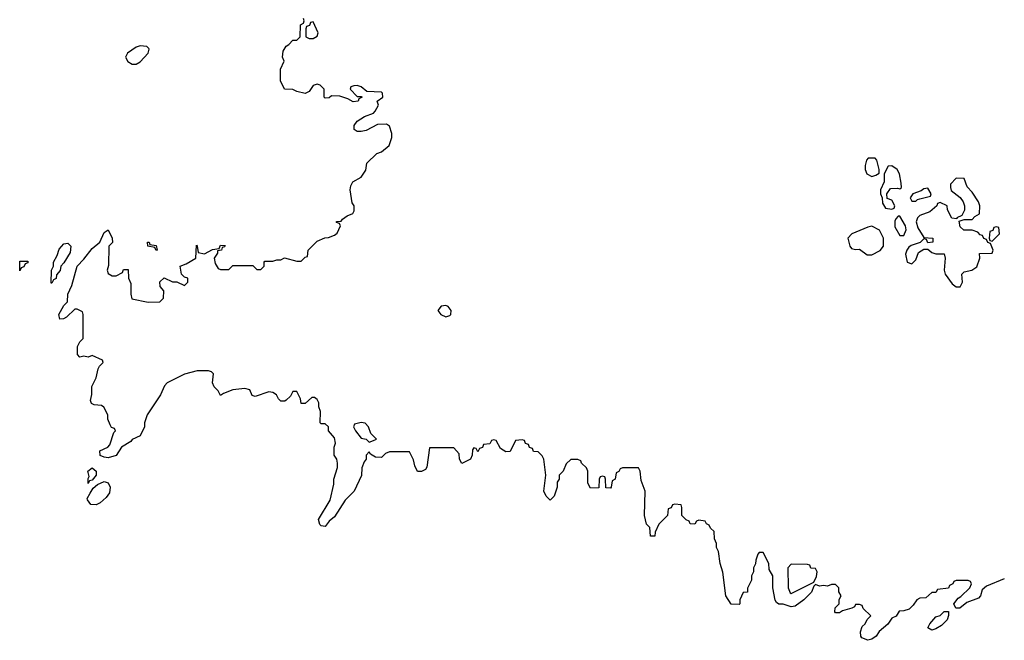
# Model space of a CAD drawing. Header units: inches. Extents: x 2601469 to 2753575, y 449403 to 582909.
# Tile 310 of 350: x 2690810 to 2695710, y 532949 to 536036. Entities that reach past the tile are written whole.
import ezdxf

# ---------------------------------------------------------------- set-up
doc = ezdxf.new("R2010")
doc.units = ezdxf.units.IN
doc.header["$MEASUREMENT"] = 0
doc.layers.add('C6593', color=7, linetype='Continuous')

msp = doc.modelspace()

# ---------------------------------------------------------------- linework, layer by layer
at = {"layer": 'C6593', "color": 4, "elevation": 4}
msp.add_lwpolyline([(2695710, 533254), (2695622, 533218), (2695599.6, 533200.4), (2695590.8, 533169.2), (2695581, 533159), (2695523.5, 533136.5), (2695488.7, 533108.7), (2695468, 533108), (2695458, 533130), (2695481.2, 533158.8), (2695494, 533166), (2695538, 533210), (2695546, 533230), (2695542, 533242), (2695530, 533246), (2695470, 533246), (2695458, 533242), (2695454, 533230), (2695438, 533222), (2695432.7, 533207.3), (2695378, 533202), (2695370, 533186), (2695350, 533186), (2695319.6, 533160.4), (2695290, 533158), (2695274, 533150), (2695256.9, 533123.1), (2695236, 533104), (2695210, 533095.3), (2695186, 533094), (2695171.1, 533068.9), (2695150, 533058), (2695131.1, 533028.9), (2695087.1, 532992.9), (2695072, 532970), (2695050, 532954), (2695030, 532948.7), (2695001.2, 532961.2), (2694995.3, 532970), (2694994, 532990), (2695002.7, 533017.3), (2695018, 533030), (2695027.3, 533052.7), (2695046, 533070), (2695007.3, 533107.3), (2695002, 533122), (2694990, 533126), (2694970, 533126), (2694964.7, 533115.3), (2694952, 533108), (2694904.7, 533095.3), (2694890, 533086), (2694870, 533086), (2694866, 533090), (2694868.7, 533110), (2694888, 533130), (2694888.4, 533151.6), (2694898, 533170), (2694886, 533190), (2694886, 533210), (2694870, 533226), (2694850, 533226), (2694830, 533218), (2694810, 533222), (2694790, 533218), (2694770, 533226), (2694762, 533218), (2694751.1, 533188.9), (2694712, 533150), (2694670, 533119), (2694650, 533115.3), (2694610, 533128), (2694588.4, 533128.4), (2694576.4, 533136.4), (2694568.9, 533148.9), (2694558, 533210), (2694558, 533270), (2694540.4, 533300.4), (2694538, 533330), (2694510, 533386), (2694490, 533386), (2694483.6, 533376.4), (2694472.7, 533347.3), (2694471.6, 533328.4), (2694462, 533310), (2694462, 533290), (2694452, 533270), (2694451.6, 533248.4), (2694432.7, 533207.3), (2694431.6, 533188.4), (2694410, 533186), (2694394, 533150), (2694394, 533130), (2694390, 533126), (2694350, 533128), (2694324, 533170), (2694308.4, 533288.4), (2694295.3, 533330), (2694288, 533390), (2694278, 533410), (2694278, 533430), (2694267.3, 533452.7), (2694266, 533490), (2694247.3, 533507.3), (2694242, 533522), (2694227.3, 533527.3), (2694222, 533542), (2694190, 533546), (2694178, 533542), (2694170, 533526), (2694147.3, 533527.3), (2694142, 533542), (2694127.3, 533547.3), (2694106, 533570), (2694106, 533610), (2694102, 533622), (2694070, 533626), (2694058, 533622), (2694052.7, 533607.3), (2694038, 533602), (2694034, 533570), (2693990, 533526), (2693972.7, 533487.3), (2693970, 533466), (2693950, 533466), (2693946, 533510), (2693930, 533526), (2693919, 533570), (2693922, 533690), (2693903.1, 533743.1), (2693898, 533790), (2693890, 533806), (2693810, 533806), (2693798, 533802), (2693792, 533788), (2693778, 533782), (2693774, 533750), (2693758, 533742), (2693754, 533710), (2693750, 533706), (2693727.3, 533707.3), (2693726, 533750), (2693722, 533762), (2693710, 533766), (2693698, 533762), (2693694, 533750), (2693692.7, 533707.3), (2693650, 533706), (2693638, 533730), (2693638, 533790), (2693630, 533806), (2693606, 533830), (2693602, 533842), (2693587.3, 533847.3), (2693552.7, 533847.3), (2693530, 533826), (2693514, 533790), (2693494, 533770), (2693494, 533750), (2693484.7, 533735.3), (2693484.7, 533710), (2693470, 533666), (2693450, 533646), (2693430, 533666), (2693419, 533690), (2693428.7, 533770), (2693418, 533850), (2693410, 533866), (2693390, 533886), (2693367.3, 533887.3), (2693362, 533902), (2693347.3, 533907.3), (2693342, 533922), (2693327.3, 533927.3), (2693322, 533942), (2693310, 533946), (2693278, 533942), (2693251.3, 533888.7), (2693230, 533886), (2693202, 533902), (2693182, 533942), (2693170, 533946), (2693158, 533942), (2693150, 533926), (2693118, 533922), (2693112.7, 533907.3), (2693098, 533902), (2693090, 533886), (2693082, 533902), (2693070, 533906), (2693063.6, 533896.4), (2693062, 533870), (2693054, 533850), (2693010, 533828), (2692998, 533850), (2692996.4, 533876.4), (2692970, 533906), (2692850, 533906), (2692836, 533810), (2692830, 533798), (2692810, 533788), (2692789.1, 533789.1), (2692776.5, 533816.5), (2692770, 533846), (2692750, 533886), (2692650, 533886), (2692630, 533878), (2692610, 533858), (2692580.4, 533860.4), (2692555.3, 533875.3), (2692550, 533886), (2692534, 533870), (2692534, 533850), (2692523.6, 533836.4), (2692512.7, 533807.3), (2692511.6, 533768.4), (2692474, 533690), (2692430, 533646), (2692376.3, 533563.7), (2692350, 533542), (2692330, 533515.3), (2692310, 533518), (2692304, 533524), (2692297.2, 533550), (2692354.5, 533645.5), (2692374, 533726), (2692374, 533750), (2692391.5, 533808.5), (2692391.8, 533830), (2692389.1, 533849.1), (2692375.3, 533870), (2692375.3, 533910), (2692382, 533930), (2692376.4, 533956.4), (2692346, 533990), (2692346, 534010), (2692330, 534026), (2692310, 534026), (2692306, 534030), (2692307.3, 534087.3), (2692298, 534110), (2692298, 534130), (2692290, 534146), (2692276.4, 534156.4), (2692263.6, 534156.4), (2692230, 534126), (2692210, 534126), (2692208, 534150), (2692190, 534186), (2692170, 534186), (2692156.9, 534163.1), (2692136.9, 534143.1), (2692130, 534138), (2692110, 534138), (2692098, 534150), (2692088, 534170), (2692070, 534182), (2692050, 534184), (2691982, 534162), (2691967.3, 534167.3), (2691954.6, 534194.6), (2691930, 534202), (2691870, 534195.3), (2691823.6, 534176.4), (2691810, 534166), (2691798, 534190), (2691778, 534210), (2691768.7, 534228.7), (2691774, 534274), (2691764, 534284), (2691749.2, 534289.2), (2691694, 534290), (2691630, 534272.3), (2691544.7, 534230), (2691530, 534215.3), (2691511, 534170), (2691444.7, 534070), (2691431.3, 534030), (2691431.3, 534010), (2691410, 533966), (2691370, 533948), (2691362.8, 533937.2), (2691316, 533910), (2691290, 533868.7), (2691250, 533857.2), (2691230, 533859), (2691210, 533868.7), (2691208.9, 533891.1), (2691248, 533910), (2691258.6, 533921.4), (2691278, 533982), (2691286, 533990), (2691282, 534002), (2691267.3, 534007.3), (2691260.4, 534020.4), (2691248.4, 534048.4), (2691248, 534070), (2691228.4, 534108.4), (2691216.4, 534116.4), (2691180.4, 534120.4), (2691167.3, 534127.3), (2691162, 534142), (2691168.4, 534171.6), (2691168.9, 534211.1), (2691190, 534254), (2691200.4, 534299.6), (2691207.3, 534312.7), (2691226, 534330), (2691222, 534342), (2691170, 534366), (2691150, 534358), (2691130, 534362), (2691110, 534358), (2691098, 534370), (2691098, 534410), (2691110, 534434), (2691126, 534450), (2691126, 534570), (2691122, 534582), (2691096.4, 534596.4), (2691083.6, 534596.4), (2691043.6, 534556.4), (2691027.3, 534547.3), (2691010, 534546), (2691004, 534570), (2691030, 534614), (2691047.3, 534632.7), (2691048.9, 534671.1), (2691070, 534714), (2691095.3, 534810), (2691130, 534844.7), (2691170, 534898), (2691208, 534930), (2691230, 534978), (2691250.9, 534990.9), (2691271, 534949), (2691271.6, 534928.4), (2691254, 534910), (2691252.7, 534812.7), (2691244.7, 534790), (2691250, 534774), (2691270, 534762), (2691290, 534762), (2691322, 534778), (2691327.3, 534792.7), (2691350, 534794), (2691352, 534750), (2691363.6, 534723.6), (2691362.8, 534670), (2691368, 534648), (2691450, 534631.3), (2691507.3, 534632.7), (2691526, 534650), (2691527.3, 534687.3), (2691508.4, 534708.4), (2691508, 534732), (2691528.4, 534751.6), (2691570, 534731.3), (2691591.3, 534731.3), (2691630, 534714), (2691646, 534730), (2691646, 534750), (2691630, 534755.3), (2691615.3, 534770), (2691608, 534810), (2691638, 534822), (2691686, 534850), (2691690, 534914), (2691694, 534910), (2691698, 534878), (2691730, 534872), (2691770, 534892), (2691802, 534898), (2691810, 534914), (2691832.7, 534912.7), (2691830, 534906), (2691818, 534902), (2691814, 534890), (2691794, 534886), (2691794, 534874), (2691778, 534850), (2691783.6, 534823.6), (2691798, 534798), (2691810, 534794), (2691850, 534794), (2691870, 534814), (2691970, 534814), (2691990, 534794), (2692010, 534794), (2692026, 534810), (2692026, 534830), (2692030, 534834), (2692070, 534834), (2692090, 534842), (2692110, 534842), (2692128, 534852), (2692190, 534834), (2692210, 534834), (2692230, 534854), (2692242, 534858), (2692246, 534890), (2692290, 534934), (2692328.4, 534951.6), (2692347.3, 534952.7), (2692376.4, 534963.6), (2692390, 534974), (2692406, 535010), (2692402, 535022), (2692387.3, 535027.3), (2692387.3, 535032.7), (2692410, 535034), (2692416.4, 535043.6), (2692440.2, 535059.8), (2692468.4, 535071.6), (2692474.6, 535085.4), (2692475.3, 535110), (2692465.2, 535125.2), (2692455.3, 535190), (2692458, 535210), (2692468, 535230), (2692510, 535252), (2692532.9, 535287.1), (2692538, 535322), (2692588, 535370), (2692610, 535378), (2692648, 535410), (2692662, 535450), (2692662, 535470), (2692650, 535506), (2692636, 535516), (2692590, 535515.1), (2692534.6, 535485.4), (2692510, 535479.3), (2692490, 535479), (2692475.3, 535490), (2692474, 535510), (2692489.1, 535530.9), (2692525.6, 535554.4), (2692570, 535571), (2692578.9, 535581.1), (2692595.3, 535610), (2692589, 535631), (2692618, 535650), (2692615.3, 535670), (2692610, 535675.3), (2692538, 535678), (2692510, 535702), (2692490, 535708), (2692472.7, 535707.3), (2692458, 535702), (2692454, 535690), (2692490, 535654), (2692510, 535654), (2692514, 535650), (2692498, 535642), (2692494, 535630), (2692470, 535628), (2692443.1, 535643.1), (2692403.6, 535656.4), (2692362, 535658), (2692350, 535648), (2692330, 535646), (2692326, 535650), (2692326, 535690), (2692306, 535710), (2692290, 535715.3), (2692270, 535708), (2692250, 535678), (2692230, 535668.7), (2692190, 535679), (2692170, 535689), (2692128, 535690), (2692108.4, 535731.6), (2692108, 535790), (2692126, 535830), (2692118, 535850), (2692120.4, 535879.6), (2692135.3, 535904.7), (2692150, 535912), (2692170, 535934), (2692190, 535934), (2692206, 535950), (2692208, 536010), (2692222, 536018), (2692226, 536030), (2692222, 536042)], dxfattribs=at)
at = {"layer": 'C6593', "color": 4}
for points, elevation in [([(2692270, 536026), (2692258, 536022), (2692252.7, 536007.3), (2692238, 536002), (2692234, 535990), (2692234, 535950), (2692250, 535942), (2692270, 535942), (2692290, 535954), (2692295.3, 535970)], 4), ([(2691410, 535905.2), (2691390, 535899.3), (2691346, 535870), (2691336, 535850), (2691347.9, 535827.9), (2691370, 535814.8), (2691390, 535814.8), (2691410, 535826.8), (2691449, 535870), (2691454, 535890), (2691453.2, 535893.2), (2691442, 535902)], 8), ([(2695067.3, 535347.3), (2695032.7, 535347.3), (2695023.6, 535336.4), (2695018, 535310), (2695018, 535290), (2695026, 535270), (2695050, 535256), (2695070, 535262), (2695087.3, 535272.7), (2695088, 535290), (2695076.4, 535336.4)], 4), ([(2695150, 535308.7), (2695132, 535308), (2695111.3, 535270), (2695111.3, 535228.7), (2695094, 535190), (2695094, 535170), (2695102, 535150), (2695103.6, 535123.6), (2695118, 535098), (2695150, 535094), (2695162, 535098), (2695166, 535110), (2695150, 535138), (2695127.3, 535147.3), (2695126, 535170), (2695144, 535196), (2695178, 535198), (2695190, 535194), (2695198, 535202), (2695197.2, 535222.8), (2695189, 535270), (2695176, 535290)], 4), ([(2695470, 535248), (2695442.8, 535217.2), (2695442, 535202), (2695446, 535186), (2695490.8, 535150.8), (2695504.7, 535130), (2695511.3, 535110), (2695511.3, 535088.7), (2695498, 535062), (2695474, 535050), (2695474, 535046), (2695448.4, 535048.4), (2695428, 535090), (2695426, 535110), (2695390, 535126), (2695378, 535122), (2695374, 535110), (2695339.8, 535080.2), (2695290, 535062), (2695278, 535050), (2695271.3, 535030), (2695279.8, 534999.8), (2695310, 534952), (2695354, 534950), (2695354, 534930), (2695330, 534926), (2695322, 534942), (2695310, 534946), (2695292, 534928), (2695246.8, 534913.2), (2695235.3, 534904.7), (2695224.7, 534890), (2695218.8, 534870), (2695226, 534830), (2695250, 534821), (2695270, 534842), (2695282.7, 534877.3), (2695310, 534894), (2695330, 534894), (2695350, 534878), (2695370, 534871.3), (2695411.3, 534871.3), (2695416, 534850), (2695410.6, 534790), (2695415.5, 534770), (2695450, 534722.8), (2695470, 534706.8), (2695490, 534707.3), (2695501.2, 534730), (2695499, 534770), (2695510, 534781), (2695548, 534790), (2695572.9, 534807.1), (2695588, 534850), (2695587.3, 534872.7), (2695650, 534874), (2695655.3, 534890), (2695642, 534922), (2695627.3, 534927.3), (2695622, 534942), (2695607.3, 534947.3), (2695602, 534962), (2695590, 534966), (2695579, 534979), (2695550, 534988.7), (2695508.9, 534988.9), (2695490, 535006), (2695486, 535034), (2695510, 535042), (2695550, 535042), (2695563.1, 535056.9), (2695586, 535070), (2695588, 535110), (2695582, 535130), (2695550, 535178), (2695524.7, 535204.7), (2695510, 535246)], 4), ([(2695330, 535198), (2695310, 535195.3), (2695296, 535184), (2695254, 535170), (2695242, 535150), (2695250, 535134), (2695270, 535134), (2695278, 535142), (2695290, 535144.7), (2695342, 535158), (2695346, 535170)], 4), ([(2695190, 535058), (2695182, 535058), (2695170, 535046), (2695166, 535034), (2695166, 535006), (2695190, 534962), (2695210, 534962), (2695222, 534990), (2695219, 535010)], 4), ([(2695050, 535008.7), (2695030, 535004), (2694952, 534970), (2694931.3, 534950), (2694941, 534910), (2694950, 534898), (2694970, 534892), (2694990, 534894), (2695026.8, 534866.8), (2695050, 534866.8), (2695092.5, 534887.5), (2695108.7, 534910), (2695108, 534950), (2695088.4, 534988.4)], 4), ([(2695670, 535006), (2695658, 535002), (2695652.7, 534987.3), (2695638, 534982), (2695634, 534950), (2695638, 534938), (2695650, 534934), (2695686, 534970), (2695682, 535002)], 4), ([(2690966, 534726), (2690968, 534790), (2690978, 534810), (2690978, 534830), (2690996.4, 534863.6), (2691006, 534894), (2691030, 534921), (2691050, 534924.7), (2691064.7, 534910), (2691062, 534878), (2691030, 534826), (2691014, 534810), (2691011.6, 534788.4), (2690992.7, 534767.3), (2690991.6, 534748.4), (2690978, 534742), (2690970, 534726)], 4), ([(2691490, 534888), (2691482, 534902), (2691448, 534910), (2691446, 534930), (2691454, 534930), (2691458, 534918), (2691490, 534912), (2691494, 534890)], 4), ([(2690810, 534786), (2690810, 534834), (2690850, 534834), (2690850, 534826), (2690838, 534822), (2690830, 534806), (2690818, 534802)], 4), ([(2692930, 534614.5), (2692908.3, 534611.7), (2692891, 534590), (2692906, 534570), (2692930, 534558), (2692950, 534564.7), (2692955.3, 534570), (2692957.2, 534590), (2692942, 534610)], 4), ([(2692510, 534032.7), (2692476.9, 534023.1), (2692471, 534010), (2692480.5, 533990), (2692510, 533954.8), (2692534, 533950), (2692550, 533934), (2692570, 533942), (2692586, 533950), (2692558, 533978), (2692545.2, 534010), (2692530, 534029)], 4), ([(2691150, 533729), (2691150, 533754), (2691156.4, 533763.6), (2691149.3, 533790.7), (2691170, 533806), (2691190.5, 533790.5), (2691190.5, 533769.5), (2691170, 533746), (2691158, 533742)], 4), ([(2691190, 533622), (2691163.9, 533623.9), (2691146.8, 533646.8), (2691146.3, 533653.7), (2691160.1, 533679.9), (2691175.1, 533704.9), (2691196.6, 533723.4), (2691230, 533738.8), (2691250, 533731.3), (2691260.7, 533710), (2691257.1, 533682.9), (2691240.7, 533659.3), (2691210, 533632.7)], 4), ([(2694650, 533328), (2694632, 533310), (2694634, 533210), (2694644.7, 533184.7), (2694650, 533182), (2694762, 533238), (2694774.6, 533265.4), (2694778, 533290), (2694770, 533306), (2694747.3, 533307.3), (2694742, 533322), (2694730, 533326)], 4), ([(2695350, 532999), (2695328.7, 533010), (2695339, 533030), (2695370, 533064.7), (2695390, 533072), (2695410, 533092), (2695432, 533092), (2695432.7, 533072.7), (2695426, 533050), (2695397.5, 533022.5), (2695370, 533006)], 4)]:
    msp.add_lwpolyline(points, close=True, dxfattribs=dict(at, elevation=elevation))

doc.saveas('drawing.dxf')
